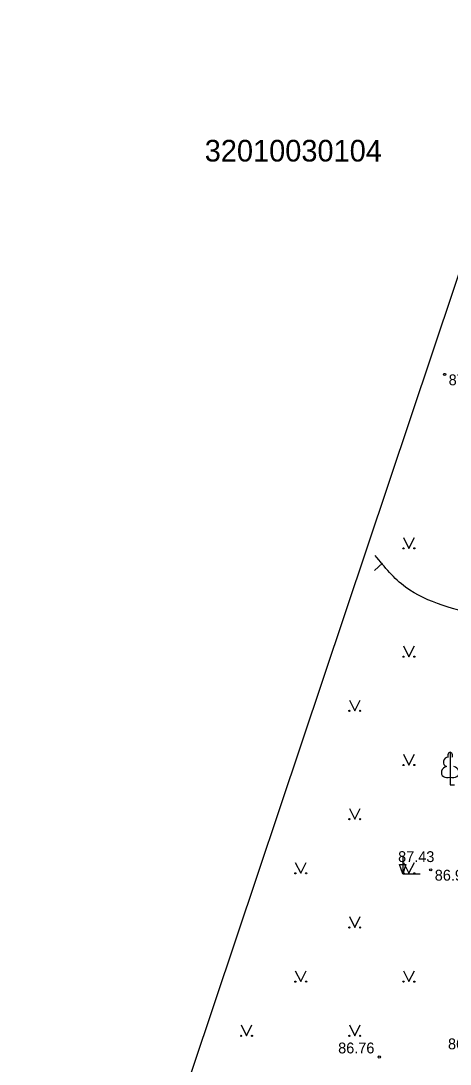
# Model space of a CAD drawing. Extents: x 576692 to 577659, y 273254 to 273799.
# Drawn here: x 577559.58 to 577579.4, y 273453.69 to 273501.85 of the extents above; entities that cross this region are included whole.
import ezdxf

# ---------------------------------------------------------------- set-up
doc = ezdxf.new("R2010")
doc.units = 0
for name, color, linetype in [('BUVE_EKAS_BPAL_####_#', 7, 'Continuous'), ('CELI_TAKA_####_####_#', 7, 'Continuous'), ('GEOD_SITP_####_TKST_#', 7, 'Continuous'), ('HIDT_REZV_####_TKST_#', 7, 'Continuous'), ('LKAN_ELEM_PAST_TKST_#', 7, 'Continuous'), ('RELJ_ELEM_####_####_#', 7, 'Continuous')]:
    doc.layers.add(name, color=color, linetype=linetype)

msp = doc.modelspace()

# ---------------------------------------------------------------- linework, layer by layer
at = {"layer": 'CELI_TAKA_####_####_#'}
msp.add_lwpolyline([(577405.2, 273487.348), (577452.189, 273444.346), (577456.559, 273431.587), (577478.341, 273425.873), (577486.021, 273451.871), (577490.672, 273451.531), (577489.422, 273447.212), (577534.643, 273445.737), (577535.261, 273448.657), (577565.483, 273447.437), (577587.681, 273513.681), (577602.056, 273510.387), (577616.261, 273508.586), (577600.316, 273457.536), (577582.857, 273411.886)], dxfattribs=at)
at = {"layer": 'GEOD_SITP_####_TKST_#'}
msp.add_line((577575.913, 273476.475), (577576.274, 273476.821), dxfattribs=at)
msp.add_spline([(577582.506, 273492.14), (577582.477, 273492.143), (577582.398, 273492.137), (577582.325, 273492.105), (577582.257, 273492.065), (577582.137, 273491.965), (577581.958, 273491.708), (577581.804, 273491.381), (577581.668, 273491.052), (577581.55, 273490.72), (577581.451, 273490.38), (577581.013, 273488.663), (577580.814, 273487.822), (577580.67, 273487.251), (577580.623, 273487.078), (577580.551, 273486.739), (577580.518, 273486.398), (577580.516, 273486.059), (577580.539, 273485.721), (577580.691, 273484.655), (577580.971, 273483.617), (577581.428, 273482.615), (577581.739, 273482.13), (577581.918, 273481.891), (577582.113, 273481.656), (577582.344, 273481.476), (577582.47, 273481.417), (577582.601, 273481.364), (577583.144, 273481.191), (577583.704, 273481.082), (577584.846, 273480.958), (577585.98, 273480.799), (577586.528, 273480.646), (577586.795, 273480.54), (577587.056, 273480.411), (577587.253, 273480.26), (577587.413, 273480.058), (577587.521, 273479.873), (577587.574, 273479.681), (577587.571, 273479.451), (577587.529, 273479.221), (577587.378, 273478.76), (577587.216, 273478.298), (577587.144, 273477.949), (577587.137, 273477.833), (577587.158, 273477.61), (577587.24, 273477.368), (577587.358, 273477.137), (577587.477, 273476.908), (577587.565, 273476.676), (577587.634, 273476.375), (577587.684, 273476.06), (577587.704, 273475.412), (577587.576, 273474.769), (577587.442, 273474.462), (577587.354, 273474.314), (577587.252, 273474.171), (577586.832, 273473.799), (577586.344, 273473.556), (577586.135, 273473.469), (577585.924, 273473.395), (577585.393, 273473.232), (577585.066, 273473.15), (577584.797, 273473.139), (577584.573, 273473.155), (577584.271, 273473.203), (577583.947, 273473.282), (577582.992, 273473.544), (577580.904, 273474.297), (577577.343, 273475.704), (577575.937, 273477.173)], degree=3, dxfattribs=at)
at = {"layer": 'LKAN_ELEM_PAST_TKST_#'}
for p, q in [((577577.25, 273478), (577577.5, 273477.5)), ((577577.5, 273477.5), (577577.75, 273478)), ((577577.25, 273473), (577577.5, 273472.5)), ((577577.5, 273472.5), (577577.75, 273473)), ((577574.75, 273470.5), (577575, 273470)), ((577575, 273470), (577575.25, 273470.5)), ((577577.25, 273468), (577577.5, 273467.5)), ((577577.5, 273467.5), (577577.75, 273468)), ((577579.401, 273466.935), (577579.401, 273466.588)), ((577579.401, 273466.588), (577579.601, 273466.588)), ((577574.75, 273465.5), (577575, 273465)), ((577575, 273465), (577575.25, 273465.5)), ((577572.25, 273463), (577572.5, 273462.5)), ((577572.5, 273462.5), (577572.75, 273463)), ((577577.209, 273463.278), (577577.209, 273462.478)), ((577577.25, 273463), (577577.5, 273462.5)), ((577577.5, 273462.5), (577577.75, 273463)), ((577577.209, 273462.478), (577578.009, 273462.478)), ((577574.75, 273460.5), (577575, 273460)), ((577575, 273460), (577575.25, 273460.5)), ((577572.25, 273458), (577572.5, 273457.5)), ((577572.5, 273457.5), (577572.75, 273458)), ((577577.25, 273458), (577577.5, 273457.5)), ((577577.5, 273457.5), (577577.75, 273458)), ((577569.75, 273455.5), (577570, 273455)), ((577570, 273455), (577570.25, 273455.5)), ((577574.75, 273455.5), (577575, 273455)), ((577575, 273455), (577575.25, 273455.5))]:
    msp.add_line(p, q, dxfattribs=at)
msp.add_lwpolyline([(577579.401, 273468.088), (577579.401, 273466.935)], dxfattribs=at)
for centre, radius in [((577577.25, 273477.5), 0.028), ((577577.75, 273477.5), 0.0263), ((577577.25, 273472.5), 0.028), ((577577.75, 273472.5), 0.0263), ((577574.75, 273470), 0.028), ((577575.25, 273470), 0.0263), ((577577.25, 273467.5), 0.028), ((577577.75, 273467.5), 0.0263), ((577574.75, 273465), 0.028), ((577575.25, 273465), 0.0263), ((577572.25, 273462.5), 0.028), ((577572.75, 273462.5), 0.0263), ((577577.25, 273462.5), 0.028), ((577577.75, 273462.5), 0.0263), ((577574.75, 273460), 0.028), ((577575.25, 273460), 0.0263), ((577572.25, 273457.5), 0.028), ((577572.75, 273457.5), 0.0263), ((577577.25, 273457.5), 0.028), ((577577.75, 273457.5), 0.0263), ((577569.75, 273455), 0.028), ((577570.25, 273455), 0.0263), ((577574.75, 273455), 0.028), ((577575.25, 273455), 0.0263)]:
    msp.add_circle(centre, radius, dxfattribs=at)
for centre, major_axis, ratio, start_param, end_param in [((577579.273, 273467.643), (-0.039, -0.212), 0.861323, 3.141593, 6.283185), ((577579.401, 273467.938), (0, -0.15), 0.707107, 3.14537, 5.287485), ((577579.401, 273467.938), (0, -0.15), 0.707107, 0.995701, 3.137816), ((577579.311, 273467.181), (0.307, 0.095), 0.814445, 1.570796, 4.752015), ((577579.491, 273467.181), (-0.307, 0.095), 0.814445, 1.531171, 4.712389)]:
    msp.add_ellipse(centre, major_axis=major_axis, ratio=ratio, start_param=start_param, end_param=end_param, dxfattribs=at)
at = {"layer": 'RELJ_ELEM_####_####_#'}
msp.add_lwpolyline([(577577.059, 273462.911), (577577.359, 273462.911), (577577.209, 273462.478)], close=True, dxfattribs=at)
for centre in [(577579.147, 273485.529), (577578.505, 273462.663), (577576.128, 273454.021)]:
    msp.add_circle(centre, 0.05, dxfattribs=at)

# ---------------------------------------------------------------- texts
at = {"layer": 'BUVE_EKAS_BPAL_####_#'}
msp.add_text('32010030104', height=1, dxfattribs=at).set_placement((577568.068, 273495.356))
at = {"layer": 'HIDT_REZV_####_TKST_#'}
for s, p in [(' 87.04', (577579.147, 273485.029)), (' 87.43', (577576.813, 273463.021)), (' 86.93', (577578.505, 273462.163)), (' 86.76', (577574.044, 273454.188)), (' 86.70', (577579.116, 273454.377))]:
    msp.add_text(s, height=0.5, dxfattribs=at).set_placement(p)

doc.saveas('drawing.dxf')
